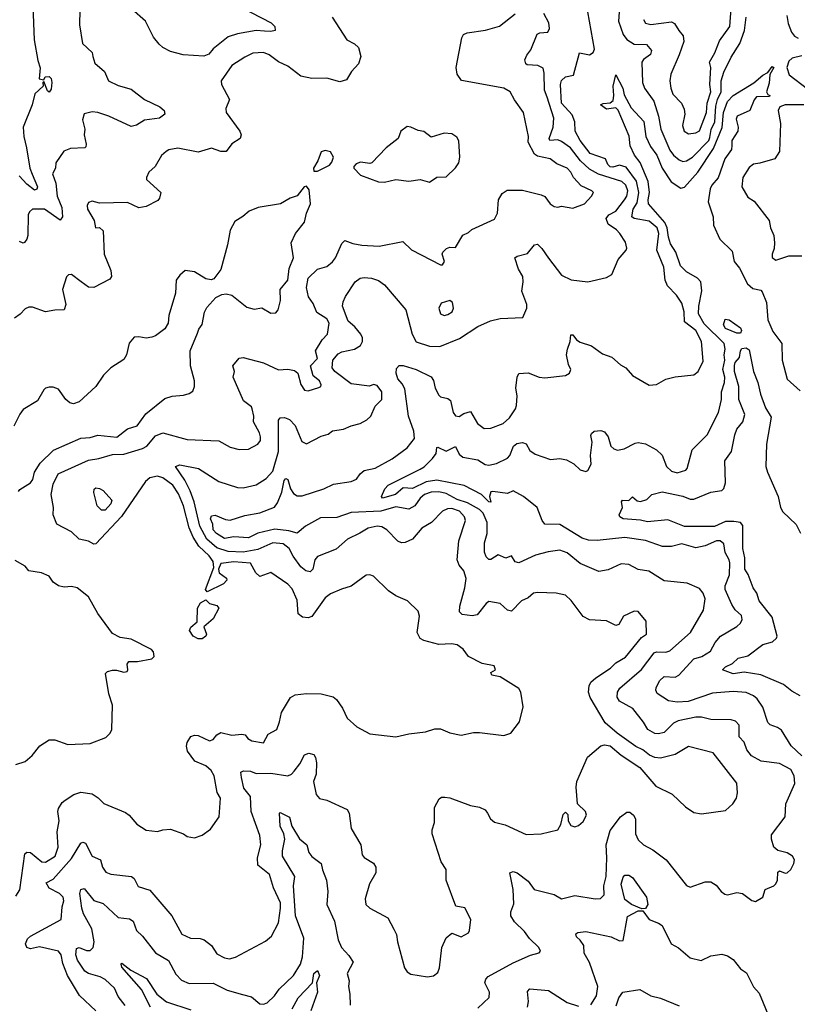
# Model space of a CAD drawing. Extents: x 1690054 to 1842981, y 782881 to 914114.
# Tile 266 of 656: x 1733166 to 1737340, y 863620 to 868902. Entities that reach past the tile are written whole.
import ezdxf

# ---------------------------------------------------------------- set-up
doc = ezdxf.new("R2010")
doc.units = 0

msp = doc.modelspace()

# ---------------------------------------------------------------- linework, layer by layer
at = {"layer": '0CON10XD'}
for points in [[(1734298, 868998), (1734516.2, 868885), (1734536, 868865), (1734536.7, 868845), (1734515, 868838.6), (1734480.9, 868840.9), (1734435, 868844.7), (1734335, 868826.5), (1734285, 868810), (1734205, 868746.3), (1734182.2, 868717.8), (1734155, 868707.2), (1734043.4, 868713.4), (1733975, 868731.1), (1733935, 868752.8), (1733915, 868771.8), (1733885, 868808.9), (1733841.6, 868895), (1733768.5, 868958.5)], [(1736513.8, 868903.8), (1736525, 868884.3), (1736554.3, 868875.7), (1736665, 868890), (1736681.2, 868881.2), (1736704.3, 868844.3), (1736728, 868815), (1736730.8, 868785), (1736706.6, 868713.4), (1736660.5, 868609.5), (1736656.5, 868575), (1736661.8, 868535), (1736672.6, 868502.6), (1736717.7, 868455), (1736732.6, 868422.6), (1736736.1, 868395), (1736724.5, 868335), (1736732.2, 868305), (1736755, 868290), (1736795, 868295.8), (1736815, 868305.6), (1736851.7, 868405), (1736856.9, 868455), (1736875.2, 868515), (1736870.9, 868555), (1736875.6, 868645), (1736868.8, 868675), (1736896.7, 868725), (1736921.8, 868788.2), (1736977.3, 868865), (1736986.7, 868985)], [(1733145, 864200), (1733166.2, 864233.8), (1733193.6, 864426.4), (1733205, 864435.7), (1733225, 864434.4), (1733284.3, 864385), (1733305, 864382.7), (1733357.3, 864415), (1733372.5, 864462.5), (1733366.8, 864545), (1733378.5, 864605), (1733371.1, 864655), (1733375, 864670), (1733395, 864703.3), (1733410, 864715), (1733456.7, 864745), (1733495, 864757.1), (1733555, 864749.4), (1733588.1, 864728.1), (1733617.2, 864697.2), (1733735, 864648), (1733753.3, 864635), (1733795, 864586.7), (1733844.2, 864554.2), (1733905, 864546), (1733935, 864555.8), (1733975, 864559.2), (1734045, 864533.8), (1734065, 864520), (1734105, 864513.3), (1734145, 864526.7), (1734190, 864560), (1734237.1, 864625), (1734244.3, 864725), (1734225.5, 864755.5), (1734210, 864845), (1734194.3, 864875), (1734165, 864898.8), (1734106.9, 864925), (1734067, 864977), (1734061.9, 865005), (1734065.6, 865025), (1734083.9, 865056.1), (1734105, 865063.3), (1734125, 865061.1), (1734185, 865033.1), (1734205, 865040.8), (1734225, 865065.7), (1734245, 865078.9), (1734305, 865064.5), (1734358.8, 865068.8), (1734376.7, 865065), (1734390, 865045), (1734412.5, 865032.5), (1734475, 865021.9), (1734500.2, 865069.8), (1734545.5, 865094.5), (1734561.4, 865135), (1734571.2, 865185), (1734620, 865265), (1734645, 865279.7), (1734705, 865288), (1734785, 865286.2), (1734848.6, 865268.6), (1734865.8, 865255), (1734898, 865208), (1734924, 865155), (1734975, 865108.8), (1735045, 865071.2), (1735185, 865054.2), (1735255, 865070.8), (1735345, 865081.4), (1735395, 865097.1), (1735425, 865097.5), (1735475, 865076), (1735535.8, 865064.2), (1735602.7, 865077.3), (1735635, 865077.5), (1735765, 865061.2), (1735802.5, 865075), (1735848.8, 865135), (1735868, 865215), (1735856, 865295), (1735845, 865313.8), (1735745, 865376.7), (1735700, 865385), (1735695, 865400), (1735720, 865415), (1735712.5, 865435), (1735647.7, 865447.7), (1735575.9, 865485.9), (1735545.7, 865525.7), (1735515, 865548.8), (1735484.2, 865554.2), (1735415, 865550), (1735335, 865570.9), (1735315, 865581.9), (1735298.9, 865615), (1735312.9, 865702.9), (1735305, 865728.8), (1735247.5, 865785), (1735185, 865811.4), (1735145, 865838.1), (1735065, 865916.5), (1735045, 865923.8), (1735025, 865922.1), (1734945, 865862.9), (1734893, 865847), (1734835, 865822), (1734805, 865801.2), (1734735, 865701.2), (1734715, 865693.8), (1734685, 865697.5), (1734661.4, 865715), (1734655, 865787.5), (1734628.2, 865848.2), (1734605, 865873.5), (1734515, 865935.7), (1734454.3, 865914.3), (1734434, 865934), (1734405, 865986.5), (1734316.4, 865993.6), (1734245.8, 865984.2), (1734233.3, 865955), (1734236.7, 865935), (1734275.9, 865905.9), (1734277.5, 865895), (1734260, 865875), (1734173, 865833), (1734164, 865845), (1734207.5, 865962.5), (1734204.6, 865995), (1734184, 866025), (1734127.5, 866077.5), (1734096.8, 866126.8), (1734076.4, 866176.4), (1734044.7, 866295), (1734017.8, 866357.8), (1733988.9, 866405), (1733935, 866444.6), (1733905, 866453.8), (1733864.5, 866445), (1733841.6, 866425), (1733713, 866237), (1733575, 866089.4), (1733565, 866087.8), (1733535, 866103.8), (1733485.8, 866115), (1733445, 866155.5), (1733365.8, 866195.8), (1733345.4, 866245), (1733347.2, 866285), (1733335.4, 866354.6), (1733345, 866410), (1733373.1, 866465), (1733535, 866540), (1733591.7, 866548.3), (1733665, 866570.3), (1733725, 866570.5), (1733825, 866601.4), (1733848.4, 866615), (1733895, 866668.9), (1733935, 866685.4), (1734065, 866650), (1734235, 866643.1), (1734295, 866609.4), (1734345, 866597.1), (1734395, 866598.1), (1734444.4, 866625), (1734457.9, 866645), (1734458.4, 866665), (1734454.1, 866685), (1734421.9, 866745), (1734422.7, 866775), (1734414.4, 866815), (1734410.6, 866825), (1734367.5, 866857.5), (1734312.7, 866985), (1734320, 867015), (1734310.8, 867045), (1734345, 867086.9), (1734365, 867090.5), (1734475, 867062.2), (1734555, 867023.8), (1734605, 867027.8), (1734640.3, 867020.3), (1734658.9, 867005), (1734674.3, 866945), (1734695, 866913.8), (1734715, 866911.2), (1734771.7, 866928.3), (1734782.5, 866935), (1734783.6, 866943.6), (1734775.5, 866965), (1734741.9, 866991.9), (1734726.9, 867045), (1734764.8, 867085), (1734754.5, 867125), (1734790, 867185), (1734817.6, 867215), (1734826.6, 867275), (1734815, 867296.9), (1734761.9, 867331.9), (1734740.5, 867380.5), (1734715.5, 867415), (1734705.4, 867464.6), (1734715, 867515.4), (1734765, 867564.5), (1734815, 867577.3), (1734845, 867603.6), (1734860.8, 867625), (1734895, 867701.4), (1734911.5, 867718.5), (1734955, 867702.2), (1735003.1, 867693.1), (1735095, 867687.8), (1735222.7, 867712.7), (1735268.3, 867668.3), (1735425, 867587.5), (1735435, 867587.5), (1735446.2, 867605), (1735433.6, 867643.6), (1735436.7, 867655), (1735456.7, 867675), (1735475, 867681.2), (1735505, 867680), (1735545, 867746.7), (1735575, 867760), (1735593, 867777), (1735715, 867832), (1735730, 867865), (1735735.6, 867935), (1735755, 867970), (1735782.9, 867987.1), (1735865, 867988.1), (1735965, 867962.7), (1735983.9, 867953.9), (1736014.1, 867914.1), (1736035, 867899.5), (1736054.1, 867895.9), (1736075, 867902), (1736135, 867890.8), (1736198, 867915), (1736236, 867955), (1736246.7, 867975), (1736237.5, 867985), (1736180.2, 868010.2), (1736138.9, 868055), (1736123.6, 868085), (1736105, 868105.4), (1736048.7, 868128.7), (1736013.8, 868155), (1735945, 868170.9), (1735930.1, 868180.1), (1735895.4, 868245), (1735896.6, 868275), (1735870, 868405), (1735822.6, 868472.6), (1735798.6, 868515), (1735765.5, 868535.5), (1735536.8, 868576.8), (1735515, 868610), (1735508.9, 868645), (1735539.1, 868805), (1735547.7, 868822.3), (1735568.3, 868831.7), (1735665.6, 868845.6), (1735741.7, 868868.3), (1735826.4, 868933.6)], [(1733237.4, 868975), (1733243.9, 868795), (1733263.4, 868683.4), (1733276.1, 868643.9), (1733270, 868585), (1733295, 868580), (1733303.8, 868596.2), (1733325, 868596.7), (1733335.9, 868585.9), (1733338.8, 868565), (1733335, 868530), (1733325, 868513.8), (1733315, 868520), (1733295, 868570), (1733290, 868565), (1733292.5, 868545), (1733247.5, 868505), (1733233.1, 868445), (1733184.3, 868325), (1733187.6, 868275), (1733203.6, 868215), (1733220.8, 868105), (1733233.3, 868073.3), (1733261.3, 868005), (1733257.4, 867992.6), (1733245, 867988), (1733205, 868019.4), (1733163.4, 868065)], [(1733488.8, 868955), (1733487.5, 868875), (1733502.7, 868775), (1733555, 868725.6), (1733559.5, 868705), (1733569.1, 868669.1), (1733620.8, 868625), (1733642.5, 868575), (1733695, 868550), (1733765, 868528.9), (1733836, 868475), (1733919.2, 868435), (1733942, 868415), (1733946, 868395), (1733916, 868374), (1733836, 868364), (1733793.8, 868336.2), (1733765, 868329.6), (1733645, 868383.9), (1733585, 868404.2), (1733555, 868408), (1733513, 868397), (1733504.2, 868365), (1733515.8, 868315.8), (1733512, 868285), (1733523.8, 868235), (1733520.7, 868219.3), (1733515.9, 868214.1), (1733439.1, 868210.9), (1733403.2, 868196.8), (1733360, 868135), (1733358.1, 868105), (1733342.2, 868075), (1733360.8, 868025), (1733368, 867955), (1733392.6, 867895), (1733395.7, 867844.3), (1733384, 867826), (1733298.6, 867885), (1733235, 867885.5), (1733218.1, 867871.9), (1733210.8, 867855), (1733209.7, 867745), (1733205, 867724), (1733192.9, 867707.1), (1733185, 867703.3), (1733165, 867711.8)], [(1734356.2, 864836.2), (1734353.3, 864865), (1734366.9, 864873.1), (1734405, 864870), (1734435, 864858.8), (1734515, 864860.7), (1734605, 864845.5), (1734624.7, 864855.3), (1734638.7, 864871.3), (1734669.2, 864910.8), (1734695, 864958.6), (1734717.3, 864967.3), (1734745, 864960), (1734754.5, 864944.5), (1734760, 864915), (1734757.9, 864855), (1734742.7, 864815), (1734758.2, 864745), (1734775, 864723.6), (1734814.4, 864714.4), (1734924.4, 864664.4), (1734934.4, 864644.4), (1734946.2, 864563.8), (1734996.7, 864475), (1735005, 864422.5), (1735015, 864406.7), (1735065, 864376.2), (1735078.6, 864355), (1735078.1, 864325), (1735044.5, 864265.5), (1735020, 864185), (1735024.2, 864155), (1735045, 864136), (1735142.9, 864082.9), (1735175, 864023.3), (1735189.2, 863995), (1735194, 863955), (1735232, 863815), (1735245, 863793.3), (1735265, 863782), (1735355, 863767.1), (1735386.6, 863773.4), (1735410, 863790), (1735420.3, 863815), (1735432.8, 863925), (1735455, 863975.7), (1735485, 864002), (1735535, 863981.2), (1735575, 864003.8), (1735581.2, 864015), (1735587.5, 864075), (1735555, 864137.5), (1735506.7, 864146.7), (1735455.4, 864285), (1735455, 864342.5), (1735427.5, 864385), (1735380, 864535), (1735380, 864555), (1735393.3, 864595), (1735392.5, 864675), (1735417.3, 864722.7), (1735429.5, 864730.5), (1735448.3, 864731.7), (1735475, 864727.1), (1735585, 864686.7), (1735635, 864677.5), (1735663.8, 864663.8), (1735677.8, 864645), (1735692.5, 864615), (1735715, 864597.5), (1735772, 864582), (1735885, 864531.1), (1735965, 864534.3), (1736055, 864555.8), (1736071.5, 864585), (1736082.4, 864637.6), (1736095, 864650), (1736107.9, 864637.9), (1736109.5, 864605), (1736125, 864578.9), (1736145, 864571.1), (1736165, 864579.4), (1736189.8, 864600.2), (1736208.6, 864635), (1736202.5, 864655), (1736160.8, 864695), (1736152.7, 864785), (1736156.5, 864815), (1736212.9, 864945), (1736285, 865006.2), (1736305, 865012), (1736335, 865005.7), (1736395, 864955.8), (1736495, 864890.8), (1736580.5, 864790.5), (1736668, 864748), (1736739.3, 864679.3), (1736785, 864648.6), (1736825, 864641.4), (1736955, 864659.6), (1736994.2, 864695), (1737013.8, 864725), (1737019.2, 864755), (1737015.8, 864805.8), (1736888.9, 864968.9), (1736755, 865002.9), (1736685, 864960), (1736605, 864940), (1736575.8, 864944.2), (1736546.2, 864956.2), (1736510, 864985), (1736473.7, 865003.7), (1736373.9, 865073.9), (1736309.3, 865129.3), (1736227.3, 865265), (1736218.7, 865295), (1736221.9, 865328.1), (1736232.4, 865347.6), (1736257.8, 865372.2), (1736336.6, 865423.4), (1736365, 865451.3), (1736417.9, 865482.1), (1736502.9, 865587.1), (1736530, 865605), (1736528.8, 865675), (1736485, 865728), (1736465, 865728.8), (1736407.1, 865702.9), (1736382, 865658), (1736365, 865651.5), (1736315, 865678), (1736225, 865683.1), (1736190, 865700), (1736126.4, 865786.4), (1736095, 865815.3), (1736045.6, 865825.6), (1735945, 865829.5), (1735923.9, 865826.1), (1735895, 865801.1), (1735860, 865785), (1735805, 865728.7), (1735785, 865734.7), (1735745, 865770.5), (1735685, 865781.1), (1735669.2, 865770.8), (1735621.4, 865708.6), (1735594.7, 865704.7), (1735541.8, 865711.8), (1735527.5, 865725), (1735527.8, 865755), (1735555.3, 865854.7), (1735562.1, 865905), (1735549.5, 865945), (1735525.6, 865975), (1735514.4, 866005), (1735523.1, 866106.9), (1735559.6, 866215), (1735553.3, 866235), (1735526, 866265), (1735485, 866280.4), (1735461.5, 866278.5), (1735435.2, 866264.8), (1735375.7, 866204.3), (1735324.2, 866175), (1735274.3, 866115.7), (1735235, 866098), (1735215, 866096), (1735195, 866104), (1735137.1, 866165), (1735110.7, 866180.7), (1735085, 866185.2), (1735036.7, 866175), (1734992.7, 866147.3), (1734925, 866116), (1734865, 866062.5), (1734765, 866022.2), (1734750.4, 866005), (1734739.5, 865955), (1734725, 865940.9), (1734701.9, 865945), (1734675, 865966), (1734633.3, 866023.3), (1734611.7, 866065), (1734581.1, 866091.1), (1734525, 866094.8), (1734445, 866060), (1734365, 866044.9), (1734285, 866049), (1734225, 866069.4), (1734170.5, 866115), (1734132.4, 866185), (1734102.6, 866315), (1734081.3, 866375), (1734052.5, 866432.5), (1734002.5, 866505), (1734025, 866514.5), (1734125.2, 866495.2), (1734235, 866425.4), (1734335, 866391.8), (1734365, 866391.2), (1734435, 866407.5), (1734489.9, 866440.1), (1734525, 866480.8), (1734554.8, 866585), (1734555, 866753.3), (1734565, 866766.2), (1734587.3, 866767.3), (1734615, 866758.1), (1734644.7, 866724.7), (1734680, 866640), (1734705, 866627.5), (1734785, 866667.1), (1734821.7, 866678.3), (1734845, 866695.8), (1734905, 866706.2), (1734945, 866723.8), (1734993.3, 866735), (1735028.8, 866755), (1735050, 866775), (1735075, 866828.8), (1735110, 866865), (1735110.5, 866905), (1735085, 866940), (1735065, 866944.3), (1735043.1, 866936.9), (1734945, 866948.5), (1734857.4, 867015), (1734843.7, 867035), (1734846.9, 867075), (1734875, 867109.7), (1734895, 867120.4), (1734963.1, 867135), (1734995.4, 867155), (1735006.9, 867175), (1735006.2, 867195), (1734996.9, 867215), (1734965, 867254.5), (1734929.5, 867285), (1734898.9, 867365), (1734901.5, 867388.5), (1734915, 867416.7), (1734967.5, 867495), (1734993.8, 867515), (1735015, 867520), (1735055, 867515.6), (1735092.2, 867502.2), (1735125, 867479.2), (1735239.1, 867345), (1735273.6, 867215), (1735294.8, 867174.8), (1735365, 867150), (1735420.5, 867149.5), (1735527.4, 867192.6), (1735624.5, 867255.5), (1735693.3, 867286.7), (1735745, 867298.5), (1735867.5, 867305), (1735888, 867355), (1735888.6, 867375), (1735861.8, 867445), (1735869.3, 867495), (1735866.9, 867525), (1735844.2, 867564.2), (1735823.1, 867625), (1735836.4, 867633.6), (1735892.1, 867647.9), (1735930, 867695), (1735945, 867698.6), (1735969.2, 867675), (1736005, 867622.9), (1736075, 867530.8), (1736125.9, 867505.9), (1736216.1, 867496.1), (1736315, 867518.8), (1736343.9, 867536.1), (1736377.5, 867615), (1736422, 867665), (1736424.1, 867675.9), (1736417.9, 867707.9), (1736386.5, 867755), (1736368.9, 867775), (1736325.5, 867805), (1736314, 867835), (1736328.2, 867855), (1736365, 867875.4), (1736412.5, 867935), (1736425, 867955.7), (1736430.2, 867985), (1736419.6, 868015), (1736398.8, 868035), (1736273.2, 868073.2), (1736225, 868100.9), (1736176, 868145), (1736122.5, 868215), (1736075, 868249.4), (1736055, 868258.2), (1736012, 868255), (1736008.5, 868265), (1736030.2, 868325), (1736033.8, 868373.8), (1735997.4, 868487.4), (1735982.4, 868525), (1735980.8, 868615), (1735975, 868641.9), (1735947.1, 868657.1), (1735890.5, 868660.5), (1735882.5, 868665), (1735877, 868687), (1735887.3, 868712.7), (1735909.4, 868740.6), (1735942.9, 868825), (1735957.6, 868832.4), (1736000, 868835), (1736010.6, 868855), (1736006.9, 868885), (1735980, 868935)], [(1735833.2, 866833.2), (1735835.4, 866885), (1735828.5, 866925), (1735835.6, 866985), (1735845, 867003.8), (1735895, 867007.5), (1735955, 866984.4), (1735985, 866981.4), (1736095, 866993.8), (1736116.7, 867005), (1736123.8, 867025), (1736111.5, 867051.5), (1736101.4, 867105), (1736105.8, 867135), (1736121.4, 867175), (1736125, 867211.2), (1736135, 867212), (1736155.5, 867185.5), (1736175, 867172.9), (1736235, 867152.5), (1736295, 867108.9), (1736345, 867091.4), (1736390.9, 867050.9), (1736420, 867035), (1736455, 866993.3), (1736545, 866942), (1736585, 866944.2), (1736635, 866974), (1736684.5, 866985.5), (1736785, 866997.1), (1736808.1, 867015), (1736835, 867070), (1736826.4, 867175), (1736794.4, 867235), (1736735, 867282), (1736732.7, 867335), (1736720.9, 867380.9), (1736691.9, 867425), (1736644, 867474), (1736631.1, 867505), (1736622.7, 867575), (1736586.6, 867665), (1736595.9, 867755), (1736588.2, 867785), (1736545, 867821), (1736464, 867835), (1736451.3, 867845), (1736458.5, 867885), (1736480.3, 867919.7), (1736489.6, 867975), (1736476.2, 868036.2), (1736421, 868111), (1736385, 868121.8), (1736349.4, 868110.6), (1736335, 868113), (1736323.3, 868125), (1736310.6, 868155), (1736228.8, 868185), (1736175, 868254.5), (1736147.8, 868305), (1736145.4, 868355), (1736131.8, 868391.8), (1736074.5, 868455), (1736069.3, 868555), (1736074.1, 868575.9), (1736095, 868595.6), (1736138.8, 868605), (1736170, 868725), (1736225, 868713.8), (1736244.1, 868725.9), (1736250.8, 868745), (1736215.3, 868945)], [(1736382.9, 868942.9), (1736379.7, 868895), (1736405, 868822.2), (1736425, 868796.8), (1736465, 868770.9), (1736530, 868770), (1736556.4, 868736.4), (1736551.7, 868715), (1736515, 868689.4), (1736506, 868675), (1736508.2, 868565), (1736519.5, 868535), (1736569.2, 868465), (1736595.3, 868385), (1736607.9, 868315), (1736655, 868202.1), (1736675, 868174.6), (1736705, 868150), (1736725, 868142.2), (1736745, 868144.2), (1736778.2, 868165), (1736865, 868254.8), (1736869.7, 868270.3), (1736877.1, 868312.9), (1736897.5, 868355), (1736902.2, 868437.8), (1736911.7, 868475), (1736931, 868515), (1736931.2, 868575), (1736945, 868620.5), (1736985, 868701.5), (1737032, 868775), (1737057.3, 868845), (1737065, 868916.2)], [(1737283.6, 868925), (1737291.1, 868881.1), (1737308.2, 868835), (1737325, 868814.7), (1737345, 868802.7)], [(1734842.9, 868915), (1734922.9, 868795), (1734963.3, 868773.3), (1734985, 868753.3), (1734997.1, 868705), (1734984.5, 868665.5), (1734947.1, 868625), (1734919.7, 868580.3), (1734885, 868568.5), (1734815, 868588.2), (1734735, 868585.9), (1734675, 868599.6), (1734605, 868653.5), (1734555, 868675.5), (1734505, 868714.3), (1734475, 868727.1), (1734417.4, 868722.6), (1734375, 868701.9), (1734305, 868655.8), (1734247.5, 868575), (1734250, 868555), (1734292, 868475), (1734272.5, 868425), (1734274.2, 868405), (1734348.1, 868305), (1734355.7, 868285), (1734350, 868265), (1734304, 868236), (1734274.3, 868195.7), (1734245.6, 868195.6), (1734195, 868212.9), (1734125, 868192.2), (1734015, 868212.2), (1733966.6, 868203.4), (1733952, 868195), (1733927, 868173), (1733893.3, 868115), (1733860, 868085), (1733846.7, 868055), (1733847.5, 868045), (1733923.3, 867975), (1733916.7, 867945), (1733907.3, 867932.7), (1733845, 867899.2), (1733805, 867893.3), (1733745, 867921.9), (1733595, 867918.6), (1733555, 867928.8), (1733535, 867921.2), (1733527.5, 867905), (1733529.4, 867885), (1733566, 867825), (1733573.3, 867785), (1733595, 867787.5), (1733615, 867770), (1733620, 867645), (1733655, 867557.5), (1733658.1, 867525), (1733650, 867510), (1733565, 867464.6), (1733535, 867467.1), (1733496.5, 867496.5), (1733445, 867535.8), (1733427.3, 867532.7), (1733417.9, 867522.1), (1733395.6, 867455), (1733413.1, 867375), (1733404.2, 867345.8), (1733355, 867344.5), (1733305, 867334.5), (1733235, 867360.8), (1733215, 867360), (1733195, 867351.2), (1733168.3, 867321.7), (1733138.7, 867301.3)], [(1737365, 868708.6), (1737313.1, 868695), (1737295, 868680), (1737284, 868645), (1737296.5, 868606.5), (1737395, 868530.5)], [(1737363.3, 864953.3), (1737306.9, 865006.9), (1737255, 865090), (1737233.8, 865105), (1737195, 865119.6), (1737181.9, 865131.9), (1737154.4, 865214.4), (1737125, 865257.8), (1737105, 865275.5), (1737065, 865292.5), (1736995, 865297.5), (1736885, 865288.4), (1736754.7, 865244.7), (1736695, 865240.4), (1736648.7, 865248.7), (1736587.1, 865287.1), (1736579.8, 865305), (1736582.4, 865317.6), (1736600.3, 865355), (1736625, 865378), (1736685, 865374.7), (1736704.7, 865385.3), (1736785, 865472.9), (1736827.5, 865485), (1736874.4, 865515), (1736899.2, 865560.8), (1736927.5, 865595), (1737015, 865646.4), (1737034.5, 865665), (1737044.5, 865685), (1737040, 865705), (1737005.9, 865735.9), (1736988.5, 865765), (1736953.3, 865845), (1736953.3, 865865), (1736976.7, 865923.3), (1736977.6, 865987.6), (1736974.6, 866005), (1736953.4, 866043.4), (1736945, 866090), (1736925, 866105.6), (1736906.7, 866106.7), (1736845, 866079.6), (1736795, 866069.5), (1736719.5, 866089.5), (1736665, 866075.9), (1736615.9, 866075.9), (1736525, 866108.1), (1736415, 866124.2), (1736265, 866108.6), (1736219.2, 866110.8), (1736185, 866121.5), (1736065, 866193.8), (1735985, 866195.8), (1735970.5, 866215), (1735944.3, 866285), (1735871.1, 866345), (1735815, 866374.3), (1735785, 866360.8), (1735705, 866371.8), (1735695, 866368.5), (1735688.5, 866345), (1735695, 866313.3), (1735685, 866316), (1735645.1, 866355.1), (1735552.7, 866402.7), (1735405, 866431.6), (1735347.5, 866422.5), (1735275, 866386.5), (1735225, 866389.8), (1735183.1, 866355), (1735113.3, 866335), (1735108.8, 866345), (1735126.9, 866385), (1735144.2, 866405), (1735315, 866491.1), (1735336.6, 866503.4), (1735382.2, 866547.8), (1735401.6, 866575), (1735405, 866607.5), (1735410.9, 866609.1), (1735455, 866586.8), (1735505, 866611.9), (1735525, 866571.4), (1735545, 866555.7), (1735625, 866541.4), (1735665, 866516.3), (1735685, 866512.2), (1735725, 866522.1), (1735785, 866550.7), (1735796.8, 866565), (1735816.9, 866615), (1735835, 866628.2), (1735864.5, 866634.5), (1735885, 866626.2), (1735905, 866591.4), (1735932.1, 866572.1), (1736015, 866543.1), (1736065, 866547.5), (1736101.5, 866541.5), (1736139.8, 866519.8), (1736175, 866488), (1736205, 866478.8), (1736215.8, 866484.2), (1736233, 866517), (1736230.6, 866565), (1736239.2, 866635), (1736231.7, 866671.7), (1736235, 866682.5), (1736250, 866695), (1736285, 866698.8), (1736305, 866691.2), (1736324, 866665), (1736338.8, 866615), (1736355, 866600), (1736375, 866592.5), (1736409.7, 866600.3), (1736468.8, 866631.2), (1736485, 866634), (1736525, 866626.2), (1736583.8, 866595), (1736615, 866566.2), (1736638, 866505), (1736665, 866480.8), (1736695, 866470.8), (1736742, 866485), (1736749.4, 866495), (1736775.4, 866594.6), (1736855.8, 866675), (1736917.3, 866795), (1736933.1, 866865), (1736932.2, 866905), (1736949.4, 866955), (1736950.2, 866985), (1736940.8, 867025), (1736951.1, 867075), (1736947.2, 867105), (1736953.4, 867135), (1736947.9, 867165), (1736840.7, 867270.7), (1736810.3, 867325), (1736811, 867365), (1736826.9, 867446.9), (1736821.2, 867495), (1736805, 867515.8), (1736745, 867549.8), (1736712.2, 867582.2), (1736688.4, 867655), (1736659.9, 867699.9), (1736647.9, 867735), (1736641.4, 867785), (1736628.6, 867815), (1736541.7, 867915), (1736538.7, 867935), (1736546.2, 867975), (1736539.8, 868035), (1736496.1, 868136.1), (1736466.3, 868175), (1736442.4, 868225), (1736437.9, 868277.9), (1736377.7, 868417.7), (1736365, 868429.6), (1736315, 868422.8), (1736283.1, 868445), (1736297.1, 868452.9), (1736335, 868456.7), (1736351.7, 868468.3), (1736355.8, 868495), (1736351.1, 868545), (1736365, 868606.7), (1736403.3, 868535), (1736409.7, 868499.7), (1736448.8, 868428.8), (1736516.2, 868356.2), (1736527.3, 868275), (1736552.2, 868222.2), (1736585.2, 868175), (1736614.7, 868105), (1736662.1, 868032.1), (1736715, 867997.8), (1736735, 868003.6), (1736805.2, 868085), (1736889.4, 868210.6), (1736936.2, 868323.8), (1736942.9, 868405), (1736965, 868462.7), (1736995, 868495.5), (1737107.2, 868562.8), (1737155, 868604.5), (1737181.1, 868618.9), (1737205, 868651.2), (1737213.3, 868645), (1737192.4, 868607.6), (1737188.1, 868561.9), (1737173.8, 868515), (1737181.1, 868501.1), (1737193.3, 868495), (1737190, 868490), (1737121.1, 868488.9), (1737107.6, 868472.4), (1737084.4, 868415), (1737016.2, 868385), (1737011.6, 868368.4), (1737021.6, 868325), (1737020.2, 868305), (1736988.8, 868255), (1736987.7, 868227.7), (1736987.1, 868205), (1736950.2, 868155), (1736915.4, 868054.6), (1736880.7, 868015), (1736872.2, 867995), (1736862.2, 867925), (1736888.7, 867845), (1736889.8, 867799.8), (1736924.5, 867725), (1736990.9, 867660.9), (1737000.9, 867605), (1737029.2, 867569.2), (1737072.5, 867485), (1737100.3, 867460.3), (1737145, 867450.6), (1737151.4, 867441.4), (1737174.8, 867385), (1737181.3, 867291.3), (1737208.8, 867228.8), (1737257.7, 867165), (1737259.2, 867075), (1737285, 866972.9), (1737355, 866910.8)], [(1737374.8, 868445.2), (1737275, 868445.8), (1737246, 868434), (1737237.3, 868415), (1737250, 868345), (1737244.4, 868195), (1737220, 868155), (1737138, 868132), (1737105, 868126.8), (1737081.3, 868108.7), (1737048.2, 868055), (1737041.5, 868005), (1737075, 867950), (1737108.2, 867928.2), (1737189.6, 867825), (1737195.5, 867785), (1737213.8, 867745), (1737217.9, 867705), (1737215.4, 867674.6), (1737204.3, 867645), (1737205.8, 867625.8), (1737225, 867612.5), (1737294.7, 867635.3), (1737365, 867634.6)], [(1735125, 868030), (1735185, 868045.8), (1735255, 868036.2), (1735315, 868044.2), (1735365, 868031.4), (1735405, 868057.1), (1735455, 868059.4), (1735505, 868107.5), (1735523.1, 868135), (1735527.8, 868165), (1735523, 868253), (1735512.9, 868272.9), (1735485, 868289.2), (1735445, 868294), (1735375, 868271.2), (1735335, 868303.3), (1735305, 868307.5), (1735265, 868326.2), (1735245, 868328.8), (1735212.5, 868305), (1735197.5, 868265), (1735132.5, 868215), (1735056, 868134), (1735045, 868130), (1734995, 868138.8), (1734971.7, 868128.3), (1734960, 868115), (1734960, 868105), (1734995, 868067.5), (1735091.7, 868031.7), (1735125, 868030)], [(1734765, 868090), (1734828.3, 868121.7), (1734842.3, 868137.7), (1734850, 868165), (1734835, 868193.8), (1734805, 868200), (1734785, 868192.5), (1734766.7, 868145), (1734742.5, 868105), (1734745, 868090), (1734765, 868090)], [(1733159.1, 866370.9), (1733167.5, 866382.5), (1733225, 866417.1), (1733236.4, 866435), (1733245.2, 866475), (1733276.3, 866523.7), (1733348, 866592), (1733495, 866656.8), (1733545, 866661.4), (1733586, 866674), (1733688.3, 866661.7), (1733745, 866708.1), (1733796.4, 866723.6), (1733842.4, 866787.6), (1733945, 866870.8), (1733985, 866883.1), (1734045, 866888), (1734075, 866896.2), (1734095, 866910), (1734104, 866935), (1734104.2, 866965), (1734083.1, 867045), (1734081.5, 867125), (1734121.2, 867221.2), (1734127.3, 867242.7), (1734145, 867267.5), (1734157.3, 867332.7), (1734171.3, 867358.7), (1734218.7, 867411.3), (1734251.7, 867428.3), (1734275, 867432), (1734305, 867423.8), (1734385, 867360), (1734425, 867350), (1734465, 867356.2), (1734515, 867327.8), (1734541.1, 867328.9), (1734552.9, 867345), (1734566.9, 867395), (1734564.6, 867455.4), (1734605.5, 867505), (1734613.2, 867566.8), (1734635.6, 867625), (1734623.3, 867705), (1734646, 867755), (1734694.2, 867815.8), (1734706, 867865), (1734726.7, 867915), (1734719.3, 867989.3), (1734705, 868010), (1734692.5, 868005), (1734655, 867957.5), (1734617.5, 867945), (1734565.8, 867914.2), (1734445.9, 867894.1), (1734397.5, 867875), (1734364.1, 867845.9), (1734320.3, 867819.7), (1734296.2, 867773.8), (1734282, 867695), (1734245, 867562.5), (1734207.7, 867512.3), (1734193.6, 867506.4), (1734165, 867511.2), (1734105, 867550), (1734055, 867557.5), (1734025, 867532.5), (1734006.7, 867505), (1734002.5, 867435), (1733966.2, 867315), (1733964, 867275), (1733945, 867244.2), (1733895, 867206), (1733875, 867199.2), (1733845, 867194), (1733805, 867201.2), (1733781.2, 867198.8), (1733754, 867166), (1733740, 867105), (1733725, 867080), (1733655.6, 867034.4), (1733615.7, 866994.3), (1733575, 866934), (1733485, 866852.5), (1733455, 866842), (1733435, 866846.7), (1733413.3, 866865), (1733375, 866920), (1733345, 866931.2), (1733325, 866931.2), (1733305, 866926), (1733295, 866916.2), (1733262.1, 866857.9), (1733185, 866810.8), (1733166.4, 866786.4), (1733135, 866722)], [(1735445, 867315.7), (1735465, 867320), (1735487.1, 867335), (1735494.4, 867355), (1735489.2, 867385), (1735475, 867396), (1735428.6, 867381.4), (1735415.8, 867355), (1735425, 867323.8), (1735445, 867315.7)], [(1737015, 867219.6), (1736954, 867245), (1736944.3, 867265), (1736953.3, 867295), (1736975, 867292.5), (1737035, 867248.8), (1737040.8, 867235), (1737035, 867220), (1737015, 867219.6)], [(1737355.6, 865275), (1737309.9, 865299.9), (1737265, 865335.9), (1737145, 865386.6), (1737055, 865401.9), (1736995, 865393.2), (1736937.5, 865415), (1736955, 865430.8), (1736992.2, 865447.8), (1737022.4, 865477.6), (1737075, 865488.8), (1737155, 865550), (1737206.2, 865565), (1737228.8, 865585), (1737231.2, 865595), (1737205, 865696.4), (1737134.8, 865785), (1737123.5, 865825), (1737103.5, 865855), (1737076.2, 865926.2), (1737058.8, 865955), (1737058.9, 866015), (1737047, 866065), (1737048, 866188), (1737034.3, 866204.3), (1736999.6, 866209.6), (1736955, 866210.3), (1736895, 866182.9), (1736735, 866183.8), (1736645, 866219.6), (1736535, 866208.9), (1736497.9, 866217.9), (1736405, 866224), (1736386.9, 866235), (1736382.9, 866245), (1736402.5, 866285), (1736396.2, 866315), (1736402.2, 866325), (1736435, 866322.9), (1736455, 866342.5), (1736480.4, 866320.4), (1736497.9, 866317.9), (1736531.4, 866328.6), (1736558.6, 866355), (1736615, 866368.6), (1736725, 866346.3), (1736765, 866329.7), (1736785, 866329.2), (1736875, 866368), (1736935, 866376.5), (1736945, 866387.1), (1736955, 866417.5), (1736951.6, 866535), (1736987.5, 866585), (1737004.2, 866675), (1737015.7, 866705.7), (1737046.7, 866745), (1737058.2, 866785), (1737026, 866865), (1737026.9, 866935), (1737003.3, 867015), (1737002.6, 867047.4), (1737006.8, 867063.2), (1737029.3, 867090.7), (1737035, 867125.8), (1737042.6, 867137.4), (1737065, 867141.4), (1737080.6, 867130.6), (1737104.3, 867015), (1737128.6, 866955), (1737142.6, 866892.6), (1737169.6, 866819.6), (1737199.8, 866769.8), (1737175.4, 866625), (1737171.2, 866505), (1737179.1, 866475), (1737236.4, 866345), (1737249.5, 866285), (1737262, 866262), (1737333.4, 866193.4), (1737357.4, 866147.4)], [(1735625, 863598.9), (1735686.2, 863656.2), (1735687.5, 863685), (1735662.9, 863735), (1735667.8, 863755), (1735680.4, 863769.6), (1735815, 863841.8), (1735907.2, 863882.8), (1735954.3, 863895.7), (1735962, 863905), (1735952.5, 863925), (1735902, 863972), (1735875, 864010.2), (1735822.4, 864062.4), (1735801.8, 864095), (1735801.7, 864115), (1735818.1, 864158.1), (1735815.5, 864235), (1735797.5, 864325), (1735815, 864331.4), (1735837.1, 864325), (1735895, 864280.6), (1735928.1, 864235), (1736035, 864208.2), (1736075, 864185.6), (1736145, 864203.1), (1736255, 864185.6), (1736283.2, 864186.8), (1736302.5, 864207.5), (1736301.6, 864255), (1736314.3, 864305.7), (1736318.1, 864405), (1736314.1, 864475), (1736335, 864552.2), (1736391.4, 864625), (1736425, 864650), (1736440.5, 864650.5), (1736461.2, 864635), (1736471.4, 864615), (1736472.1, 864535), (1736485, 864502.5), (1736515, 864475.6), (1736565, 864448), (1736635.5, 864395.5), (1736745, 864256.7), (1736765, 864248.8), (1736846.1, 864276.1), (1736875, 864276), (1736905, 864258.8), (1736931.2, 864225), (1736950.6, 864210.6), (1736965, 864207.5), (1737015, 864220), (1737045, 864214), (1737095, 864176.2), (1737115, 864171.2), (1737155, 864193.8), (1737168, 864235), (1737214.4, 864255.6), (1737225, 864266.2), (1737233.1, 864285), (1737235, 864328.8), (1737245, 864335.8), (1737275, 864324.2), (1737285, 864326), (1737305, 864343.8), (1737320.8, 864375), (1737324.2, 864395), (1737314, 864415), (1737285, 864432.9), (1737234.6, 864444.6), (1737213.1, 864463.1), (1737200.5, 864505), (1737201.1, 864528.9), (1737275.4, 864625), (1737278.9, 864695), (1737325.8, 864805), (1737323.4, 864845), (1737305, 864878.7), (1737245, 864912.3), (1737146.2, 864925), (1737093.4, 864953.4), (1737068.4, 864985), (1737055, 865025.6), (1737027.1, 865055), (1737027, 865117), (1737008.4, 865138.4), (1736985, 865145.4), (1736875, 865147.9), (1736825, 865159.6), (1736795, 865160), (1736699.7, 865140.3), (1736675, 865127.3), (1736625, 865078.3), (1736595, 865070.4), (1736575, 865072.5), (1736536.8, 865095), (1736515, 865132.9), (1736456.3, 865206.3), (1736385.4, 865245.4), (1736373.1, 865266.9), (1736374.5, 865295), (1736386.5, 865315), (1736503.7, 865416.3), (1736571.5, 865505), (1736585, 865511.2), (1736635, 865509.7), (1736655, 865516.1), (1736766.9, 865615), (1736836, 865735), (1736845.2, 865795), (1736835.2, 865825.2), (1736815, 865850.6), (1736748.7, 865878.7), (1736625, 865892.3), (1736543.6, 865943.6), (1736485, 865952.5), (1736435, 865980), (1736395, 865982.2), (1736325, 865950.6), (1736275, 865941.4), (1736175, 865984.3), (1736105, 866042.2), (1736065, 866055.6), (1736002.3, 866047.7), (1735935, 866029.5), (1735845, 865987.8), (1735825, 865994.2), (1735805, 866026.7), (1735775, 866014.2), (1735735, 866031.1), (1735695, 866005.7), (1735685, 866005.8), (1735669.8, 866019.8), (1735660.5, 866045), (1735661.2, 866095), (1735674.7, 866145), (1735675.9, 866204.1), (1735653.7, 866255), (1735633.9, 866275), (1735570.6, 866310.6), (1735515, 866328.5), (1735455, 866359.5), (1735415, 866369.7), (1735375, 866368.1), (1735339.4, 866355), (1735316.2, 866335), (1735286.3, 866293.7), (1735255, 866276.9), (1735185, 866288.7), (1735105, 866266), (1734945, 866258.3), (1734867.6, 866232.4), (1734780.6, 866229.4), (1734700.9, 866185), (1734655, 866148.2), (1734610.5, 866160.5), (1734535, 866169.7), (1734445, 866148.3), (1734395, 866123.1), (1734315, 866127.7), (1734265, 866118), (1734222.2, 866145), (1734205, 866164.5), (1734203.1, 866195), (1734190.6, 866225), (1734195, 866241.2), (1734215, 866244), (1734271.2, 866221.2), (1734295, 866217.9), (1734375, 866242), (1734455, 866256.8), (1734533.7, 866286.3), (1734550, 866310), (1734572.5, 866367.5), (1734585, 866430), (1734595, 866441.4), (1734605, 866436.2), (1734620, 866385), (1734635, 866360), (1734655, 866348), (1734681.8, 866348.2), (1734798, 866385), (1734850.3, 866409.7), (1734946.2, 866425), (1734973.4, 866436.6), (1734994, 866465), (1735015, 866484), (1735075, 866495.7), (1735165, 866545.6), (1735245.6, 866605), (1735284.4, 866655), (1735281.5, 866695), (1735252.5, 866775), (1735232.7, 866922.7), (1735219.5, 866949.5), (1735196.6, 866975), (1735186.1, 867005), (1735188.2, 867031.8), (1735203, 867047), (1735225, 867046.5), (1735295, 867025.3), (1735375, 866985.9), (1735386.7, 866966.7), (1735395.3, 866925), (1735415, 866887.1), (1735425, 866878.9), (1735465, 866870.6), (1735478.6, 866858.6), (1735492.5, 866795), (1735505, 866777.1), (1735525, 866773.6), (1735550.2, 866789.8), (1735585, 866800.9), (1735624.2, 866735), (1735659.7, 866709.7), (1735695, 866710), (1735760.8, 866735), (1735795, 866767.1), (1735827.8, 866815), (1735833.2, 866833.2)], [(1733605, 866270), (1733582.5, 866295), (1733563.3, 866365), (1733565.7, 866384.3), (1733575, 866390.8), (1733595, 866387.5), (1733615, 866375.5), (1733660.5, 866325), (1733655.6, 866305), (1733625, 866271.4), (1733605, 866270)], [(1733145, 864906), (1733195, 864922), (1733234, 864955), (1733275, 865005.8), (1733325, 865039.2), (1733355, 865038.6), (1733425, 865014.2), (1733545, 865018.6), (1733628.8, 865051.2), (1733651.2, 865075), (1733660, 865095), (1733664, 865225), (1733644.2, 865285), (1733626.7, 865395), (1733637.5, 865405), (1733665, 865413.1), (1733685, 865413.3), (1733725, 865401.4), (1733742.5, 865405), (1733746.7, 865415), (1733742.5, 865445), (1733751.7, 865458.3), (1733798.3, 865458.3), (1733875, 865472.5), (1733887.5, 865485), (1733885, 865510), (1733873.6, 865523.6), (1733765, 865579.2), (1733705, 865588), (1733665, 865610), (1733586.4, 865716.4), (1733536.2, 865805), (1733475, 865854.2), (1733445, 865861.9), (1733405, 865858.5), (1733375, 865865.6), (1733345.4, 865885.4), (1733325, 865917.1), (1733282.5, 865935), (1733215.6, 865945.6), (1733195, 865970.6), (1733141.7, 866001.7)], [(1734145, 865580.2), (1734125, 865580.8), (1734097.3, 865595), (1734077.1, 865625), (1734085, 865643.5), (1734118.3, 865671.7), (1734120, 865745), (1734137, 865773), (1734165, 865790), (1734185, 865770), (1734225, 865760), (1734235.6, 865745), (1734205, 865688.1), (1734154.2, 865645.8), (1734168.5, 865605), (1734164.6, 865595), (1734145, 865580.2)], [(1733575, 863584), (1733487.2, 863667.2), (1733423.4, 863775), (1733398.5, 863838.5), (1733389.7, 863885), (1733374.5, 863905), (1733272.1, 863927.9), (1733225, 863917.3), (1733205.4, 863925.4), (1733197.5, 863945), (1733208.5, 863971.5), (1733224.2, 863985.8), (1733389.4, 864075), (1733393.4, 864143.4), (1733402.9, 864175), (1733400.4, 864195), (1733380.6, 864215), (1733325, 864242.4), (1733308.1, 864271.9), (1733345, 864291.6), (1733445, 864402.5), (1733495, 864484.5), (1733505, 864490), (1733520, 864485), (1733554.4, 864415), (1733599.2, 864395), (1733610, 864355), (1733628.5, 864328.5), (1733655, 864318.8), (1733766.2, 864306.2), (1733780, 864295), (1733801.7, 864251.7), (1733865, 864231.5), (1733896.5, 864195), (1733983.1, 864095), (1734036.3, 863996.3), (1734082.5, 863975), (1734135, 863973.1), (1734156.4, 863966.4), (1734195.4, 863935.4), (1734225, 863890), (1734265, 863869.2), (1734293, 863863), (1734325, 863872.9), (1734485, 863958), (1734518, 863985), (1734555, 864057.5), (1734566.9, 864135), (1734565.9, 864165), (1734528.2, 864245), (1734506.2, 864316.2), (1734445, 864366.2), (1734442.2, 864405), (1734459.7, 864475), (1734455.3, 864525), (1734407.7, 864655), (1734404.4, 864735), (1734370, 864780), (1734356.2, 864836.2)], [(1733732.7, 863612.7), (1733695, 863661.5), (1733675, 863706.7), (1733625, 863752.7), (1733597.5, 863767.5), (1733535, 863784.4), (1733516.7, 863796.7), (1733475.7, 863855.7), (1733468.4, 863885), (1733470.9, 863919.1), (1733485, 863924.6), (1733525, 863908.5), (1733545, 863909.2), (1733560.8, 863925), (1733566.2, 863955), (1733553.8, 864025), (1733507.8, 864105), (1733499.6, 864135), (1733488.6, 864215), (1733495, 864235.4), (1733511.8, 864241.8), (1733565, 864175.9), (1733615, 864160), (1733695, 864085.5), (1733755, 864078.5), (1733776.1, 864066.1), (1733794, 864015), (1733825.7, 863985), (1733895, 863896.5), (1733964.4, 863855), (1734005, 863781.4), (1734035, 863750), (1734075, 863732.1), (1734205, 863733.6), (1734279.2, 863695), (1734361.5, 863671.5), (1734409.8, 863659.8), (1734455, 863623.1), (1734475, 863620), (1734495, 863627.1), (1734534.5, 863665), (1734558.3, 863701.7), (1734635.2, 863774.8), (1734672.7, 863835), (1734683.4, 863875), (1734691.7, 863975), (1734646.8, 864095), (1734636.7, 864255), (1734643.6, 864305), (1734577.3, 864415), (1734576.2, 864443.8), (1734589.1, 864505), (1734584.1, 864535), (1734563.7, 864575), (1734560, 864645), (1734565, 864648.8), (1734615, 864623.3), (1734627.3, 864575), (1734667.6, 864507.6), (1734708.1, 864475), (1734718, 864435), (1734733.4, 864413.4), (1734784.5, 864375), (1734791.8, 864341.8), (1734813.8, 864285), (1734819.2, 864225), (1734814.6, 864155), (1734856.5, 864066.5), (1734876.2, 863965), (1734893.8, 863923.8), (1734932.4, 863882.4), (1734955.8, 863845), (1734924, 863785), (1734934.4, 863745), (1734931.1, 863715), (1734938.9, 863675), (1734940, 863615)], [(1736505, 864132.5), (1736450, 864155), (1736415, 864181.3), (1736394.7, 864265), (1736405, 864302), (1736415, 864311.9), (1736435, 864313.3), (1736455, 864300), (1736530, 864195), (1736536.9, 864155), (1736525, 864134.2), (1736505, 864132.5)], [(1736232.3, 863617.7), (1736262.9, 863665), (1736268.8, 863715), (1736224, 863844), (1736195.6, 863895), (1736194.5, 863935), (1736175, 863964.3), (1736155, 863981.2), (1736151.9, 863998.1), (1736162.5, 864005), (1736205, 864010), (1736341.3, 863981.3), (1736385, 863961.1), (1736405, 863962.5), (1736428.4, 864091.6), (1736485, 864121.2), (1736510.8, 864120.8), (1736545, 864074.5), (1736595, 864055.8), (1736615, 864042), (1736663.3, 863945), (1736702.4, 863922.4), (1736765, 863868.6), (1736824.5, 863855.5), (1736875, 863880), (1736935, 863888), (1736965, 863880), (1736995, 863860), (1737035, 863810), (1737067.8, 863787.8), (1737105, 863713.8), (1737135, 863680), (1737190, 863545)], [(1733867.6, 863605), (1733819.9, 863699.9), (1733715, 863819.2), (1733710.8, 863835), (1733715, 863841.2), (1733763.4, 863803.4), (1733847.6, 863757.6), (1733901.5, 863675), (1733953.8, 863633.8), (1734085, 863589.5)], [(1734629.1, 863595), (1734660.9, 863655), (1734738, 863735), (1734744.8, 863785.2), (1734765, 863801.9), (1734774.7, 863775), (1734758.6, 863735), (1734763.8, 863685), (1734729.6, 863585)], [(1735891.4, 863605), (1735897.1, 863635), (1735891.4, 863688.6), (1735905, 863702.9), (1736005, 863693.1), (1736105, 863628.9), (1736165, 863608.9)], [(1736368.5, 863611.5), (1736381.8, 863655), (1736404.3, 863685), (1736495, 863699.1), (1736554.4, 863664.4), (1736605, 863652.5), (1736705, 863611.4)]]:
    msp.add_lwpolyline(points, dxfattribs=at)

doc.saveas('drawing.dxf')
